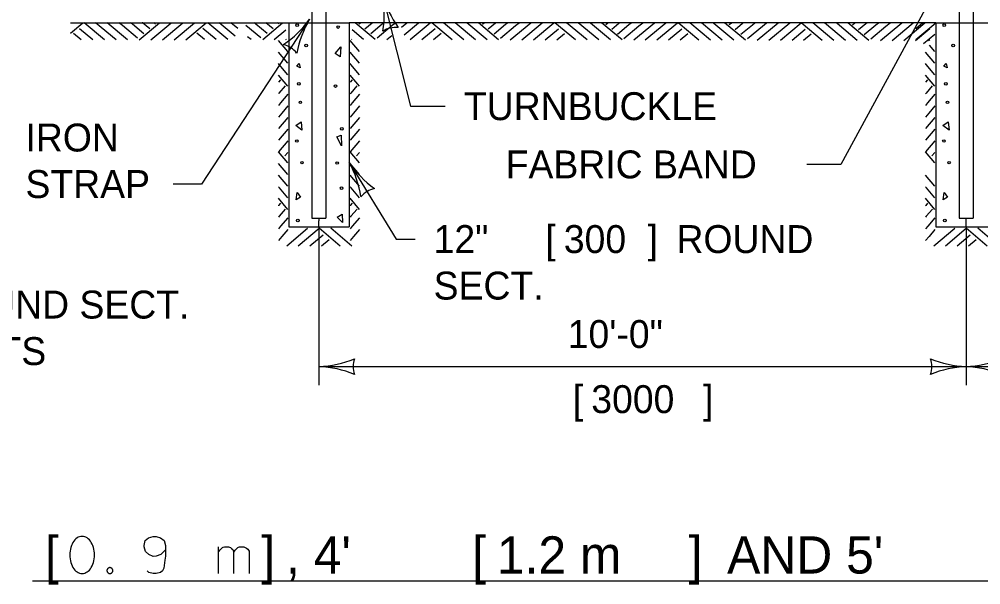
# Model space of a CAD drawing. Extents: x 49973.1 to 50021, y 49987.6 to 50015.4.
# Drawn here: x 49976.495 to 49978.561, y 50007.802 to 50009.018 of the extents above; entities that cross this region are included whole.
import ezdxf

# ---------------------------------------------------------------- set-up
doc = ezdxf.new("R2010")
doc.units = 0
for name, color, linetype in [('Level 1', 7, 'Continuous'), ('Level 2', 7, 'Continuous'), ('Level 3', 7, 'Continuous')]:
    doc.layers.add(name, color=color, linetype=linetype)

msp = doc.modelspace()

# ---------------------------------------------------------------- linework, layer by layer
at = {"layer": 'Level 1'}
for p, q in [((49977.124, 50009.5855), (49977.124, 50008.5907)), ((49977.154, 50009.5855), (49977.154, 50008.5907)), ((49978.5141, 50009.0407), (49978.5141, 50008.5907)), ((49978.5441, 50009.0407), (49978.5441, 50008.5907)), ((49976.6055, 50009.0106), (49977.074, 50009.0106)), ((49976.6055, 50008.9882), (49976.632, 50009.0105)), ((49976.678, 50008.9739), (49976.6343, 50009.0105)), ((49976.703, 50008.9739), (49976.6592, 50009.0105)), ((49976.728, 50008.9739), (49976.6842, 50009.0105)), ((49976.7166, 50009.0044), (49976.7092, 50009.0105)), ((49976.7382, 50009.0073), (49976.7343, 50009.0105)), ((49976.753, 50008.9739), (49976.7965, 50009.0105)), ((49976.7596, 50009.0103), (49976.7593, 50009.0105)), ((49976.7753, 50008.9972), (49976.7596, 50009.0103)), ((49976.778, 50008.9739), (49976.821, 50009.01)), ((49976.788, 50009.0074), (49976.7843, 50009.0105)), ((49976.803, 50008.9739), (49976.8465, 50009.0105)), ((49976.821, 50009.01), (49976.8215, 50009.0105)), ((49976.828, 50008.9739), (49976.8715, 50009.0105)), ((49976.853, 50008.9739), (49976.8965, 50009.0105)), ((49976.9431, 50008.9744), (49976.9, 50009.0105)), ((49976.9431, 50008.9744), (49976.9, 50009.0105)), ((49976.959, 50008.982), (49976.9249, 50009.0105)), ((49976.965, 50008.9979), (49976.9499, 50009.0105)), ((49977.0033, 50009.0078), (49977, 50009.0105)), ((49977.0181, 50008.9744), (49977.061, 50009.0105)), ((49977.0404, 50008.9977), (49977.025, 50009.0105)), ((49977.0531, 50009.0079), (49977.05, 50009.0105)), ((49977.074, 50009.0107), (49977.074, 50008.5716)), ((49977.074, 50009.0107), (49977.204, 50009.0107)), ((49977.0817, 50009.0106), (49977.084, 50009.0106)), ((49977.204, 50009.0107), (49977.204, 50008.5716)), ((49978.4511, 50009.0107), (49977.204, 50009.0107)), ((49977.2599, 50008.9745), (49977.217, 50009.0106)), ((49977.2249, 50009.008), (49977.228, 50009.0106)), ((49977.2376, 50008.9978), (49977.253, 50009.0106)), ((49977.2747, 50009.0079), (49977.278, 50009.0106)), ((49977.2963, 50009.005), (49977.3031, 50009.0106)), ((49977.3164, 50009.0008), (49977.3281, 50009.0106)), ((49977.322, 50008.9846), (49977.3531, 50009.0106)), ((49977.3349, 50008.9745), (49977.378, 50009.0106)), ((49977.3349, 50008.9745), (49977.378, 50009.0106)), ((49977.425, 50008.974), (49977.3815, 50009.0106)), ((49977.45, 50008.974), (49977.4065, 50009.0106)), ((49977.475, 50008.974), (49977.4315, 50009.0106)), ((49977.457, 50009.0101), (49977.4565, 50009.0106)), ((49977.5, 50008.974), (49977.457, 50009.0101)), ((49977.525, 50008.974), (49977.4815, 50009.0106)), ((49977.49, 50009.0075), (49977.4937, 50009.0106)), ((49977.5027, 50008.9973), (49977.5184, 50009.0104)), ((49977.5184, 50009.0104), (49977.5187, 50009.0106)), ((49977.5398, 50009.0074), (49977.5437, 50009.0106)), ((49977.55, 50008.974), (49977.5938, 50009.0106)), ((49977.5614, 50009.0045), (49977.5688, 50009.0106)), ((49977.575, 50008.974), (49977.6188, 50009.0106)), ((49977.6, 50008.974), (49977.6437, 50009.0106)), ((49977.6901, 50008.9735), (49977.646, 50009.0106)), ((49977.7151, 50008.9735), (49977.671, 50009.0106)), ((49977.7401, 50008.9735), (49977.696, 50009.0106)), ((49977.7221, 50009.0096), (49977.721, 50009.0106)), ((49977.7901, 50008.9735), (49977.746, 50009.0106)), ((49977.7551, 50009.007), (49977.7594, 50009.0106)), ((49977.7835, 50009.0099), (49977.7844, 50009.0106)), ((49977.8049, 50009.0069), (49977.8094, 50009.0106)), ((49977.8151, 50008.9735), (49977.8595, 50009.0106)), ((49977.8265, 50009.004), (49977.8345, 50009.0106)), ((49977.8401, 50008.9735), (49977.8845, 50009.0106)), ((49977.8651, 50008.9735), (49977.9094, 50009.0106)), ((49977.9552, 50008.973), (49977.9105, 50009.0106)), ((49977.9802, 50008.973), (49977.9355, 50009.0106)), ((49978.0052, 50008.973), (49977.9605, 50009.0106)), ((49977.9872, 50009.0091), (49977.9855, 50009.0106)), ((49978.0552, 50008.973), (49978.0105, 50009.0106)), ((49978.0202, 50009.0065), (49978.0252, 50009.0107)), ((49978.0486, 50009.0094), (49978.0501, 50009.0106)), ((49978.07, 50009.0064), (49978.0751, 50009.0106)), ((49978.0802, 50008.973), (49978.1252, 50009.0106)), ((49978.0916, 50009.0035), (49978.1002, 50009.0106)), ((49978.1052, 50008.973), (49978.1502, 50009.0106)), ((49978.1302, 50008.973), (49978.175, 50009.0106)), ((49978.2203, 50008.9725), (49978.175, 50009.0106)), ((49978.2453, 50008.9725), (49978.2, 50009.0106)), ((49978.2703, 50008.9725), (49978.225, 50009.0106)), ((49978.2523, 50009.0086), (49978.25, 50009.0106)), ((49978.3203, 50008.9725), (49978.275, 50009.0106)), ((49978.2853, 50009.006), (49978.2903, 50009.0102)), ((49978.2903, 50009.0102), (49978.2908, 50009.0106)), ((49978.3137, 50009.0089), (49978.3158, 50009.0106)), ((49978.3351, 50009.0059), (49978.3408, 50009.0106)), ((49978.3453, 50008.9725), (49978.3908, 50009.0106)), ((49978.3567, 50009.003), (49978.3659, 50009.0106)), ((49978.3703, 50008.9725), (49978.4158, 50009.0106)), ((49978.3953, 50008.9725), (49978.4407, 50009.0106)), ((49978.4212, 50008.9746), (49978.4641, 50009.0106)), ((49978.4641, 50009.0106), (49978.4212, 50009.0106)), ((49978.4212, 50008.9981), (49978.4359, 50009.0105)), ((49978.4641, 50009.0107), (49978.4641, 50008.5716)), ((49978.4641, 50009.0107), (49978.5941, 50009.0107)), ((49978.4718, 50009.0106), (49978.4741, 50009.0106)), ((49976.653, 50008.9739), (49976.6246, 50008.9977)), ((49976.7489, 50008.9773), (49976.7166, 50009.0044)), ((49976.7628, 50008.9867), (49976.7382, 50009.0073)), ((49976.9181, 50008.9744), (49976.8897, 50008.9982)), ((49977.014, 50008.9778), (49976.9817, 50009.0049)), ((49977.0279, 50008.9872), (49977.0033, 50009.0078)), ((49977.0431, 50008.9744), (49977.0677, 50008.995)), ((49977.2349, 50008.9745), (49977.2103, 50008.9951)), ((49977.2501, 50008.9873), (49977.2747, 50009.0079)), ((49977.264, 50008.9779), (49977.2963, 50009.005)), ((49977.3599, 50008.9745), (49977.3883, 50008.9983)), ((49977.5152, 50008.9868), (49977.5398, 50009.0074)), ((49977.5291, 50008.9774), (49977.5614, 50009.0045)), ((49977.625, 50008.974), (49977.6534, 50008.9978)), ((49977.7651, 50008.9735), (49977.7221, 50009.0096)), ((49977.7678, 50008.9968), (49977.7835, 50009.0099)), ((49977.7803, 50008.9863), (49977.8049, 50009.0069)), ((49977.7942, 50008.9769), (49977.8265, 50009.004)), ((49977.8901, 50008.9735), (49977.9185, 50008.9973)), ((49978.0302, 50008.973), (49977.9872, 50009.0091)), ((49978.0329, 50008.9963), (49978.0486, 50009.0094)), ((49978.0454, 50008.9858), (49978.07, 50009.0064)), ((49978.0593, 50008.9764), (49978.0916, 50009.0035)), ((49978.1552, 50008.973), (49978.1836, 50008.9968)), ((49978.2953, 50008.9725), (49978.2523, 50009.0086)), ((49978.298, 50008.9958), (49978.3137, 50009.0089)), ((49978.3105, 50008.9853), (49978.3351, 50009.0059)), ((49978.3244, 50008.9759), (49978.3567, 50009.003)), ((49978.4203, 50008.9725), (49978.4511, 50008.9982)), ((49976.628, 50008.9739), (49976.6117, 50008.9876)), ((49976.8931, 50008.9744), (49976.8768, 50008.9881)), ((49976.9931, 50008.9744), (49976.9857, 50008.9806)), ((49977.0718, 50008.9489), (49977.0519, 50008.9726)), ((49977.0681, 50008.9744), (49977.0694, 50008.9755)), ((49977.2258, 50008.9489), (49977.2059, 50008.9726)), ((49977.2099, 50008.9745), (49977.2086, 50008.9756)), ((49977.2849, 50008.9745), (49977.2953, 50008.9832)), ((49977.3849, 50008.9745), (49977.4012, 50008.9882)), ((49977.65, 50008.974), (49977.6663, 50008.9877)), ((49977.9151, 50008.9735), (49977.9314, 50008.9872)), ((49978.1802, 50008.973), (49978.1965, 50008.9867)), ((49978.4378, 50008.9656), (49978.4624, 50008.9862)), ((49978.4485, 50008.9726), (49978.4511, 50008.9747)), ((49978.4619, 50008.9489), (49978.4504, 50008.9626)), ((49977.0718, 50008.9239), (49977.0519, 50008.9476)), ((49977.2258, 50008.9239), (49977.2059, 50008.9476)), ((49978.4619, 50008.9239), (49978.442, 50008.9476)), ((49977.0534, 50008.9209), (49977.0519, 50008.9226)), ((49977.0718, 50008.8989), (49977.0534, 50008.9209)), ((49977.2074, 50008.9209), (49977.2059, 50008.9226)), ((49977.2258, 50008.8989), (49977.2074, 50008.9209)), ((49978.4435, 50008.9209), (49978.442, 50008.9226)), ((49978.4619, 50008.8989), (49978.4435, 50008.9209)), ((49977.056, 50008.8879), (49977.0518, 50008.8829)), ((49977.0718, 50008.8739), (49977.0519, 50008.8976)), ((49977.21, 50008.8879), (49977.2058, 50008.8829)), ((49977.2258, 50008.8739), (49977.2059, 50008.8976)), ((49978.4461, 50008.8879), (49978.4419, 50008.8829)), ((49978.4619, 50008.8739), (49978.442, 50008.8976)), ((49977.0662, 50008.8752), (49977.0531, 50008.8595)), ((49977.2202, 50008.8752), (49977.2071, 50008.8595)), ((49978.4563, 50008.8752), (49978.4432, 50008.8595)), ((49977.0531, 50008.8595), (49977.0519, 50008.858)), ((49977.0718, 50008.8568), (49977.0561, 50008.8381)), ((49977.2071, 50008.8595), (49977.2059, 50008.858)), ((49977.2258, 50008.8568), (49977.2101, 50008.8381)), ((49978.4432, 50008.8595), (49978.442, 50008.858)), ((49978.4619, 50008.8568), (49978.4462, 50008.8381)), ((49977.0561, 50008.8381), (49977.0519, 50008.833)), ((49977.0718, 50008.8317), (49977.059, 50008.8165)), ((49977.2101, 50008.8381), (49977.2059, 50008.833)), ((49977.2258, 50008.8317), (49977.213, 50008.8165)), ((49978.4462, 50008.8381), (49978.442, 50008.833)), ((49978.4619, 50008.8317), (49978.4491, 50008.8165)), ((49977.059, 50008.8165), (49977.0519, 50008.8079)), ((49977.0718, 50008.8067), (49977.0519, 50008.7829)), ((49977.213, 50008.8165), (49977.2059, 50008.8079)), ((49977.2258, 50008.8067), (49977.2059, 50008.7829)), ((49978.4491, 50008.8165), (49978.442, 50008.8079)), ((49978.4619, 50008.8067), (49978.442, 50008.7829)), ((49977.0718, 50008.7817), (49977.0519, 50008.7579)), ((49977.2258, 50008.7817), (49977.2059, 50008.7579)), ((49978.4619, 50008.7817), (49978.442, 50008.7579)), ((49977.0718, 50008.7568), (49977.0519, 50008.7331)), ((49977.2258, 50008.7568), (49977.2059, 50008.7331)), ((49978.4619, 50008.7568), (49978.442, 50008.7331)), ((49977.0718, 50008.7094), (49977.0519, 50008.7331)), ((49977.0718, 50008.7317), (49977.0657, 50008.7245)), ((49977.2258, 50008.7094), (49977.2059, 50008.7331)), ((49977.2258, 50008.7317), (49977.2197, 50008.7245)), ((49978.4619, 50008.7094), (49978.442, 50008.7331)), ((49978.4619, 50008.7317), (49978.4558, 50008.7245)), ((49977.0718, 50008.6844), (49977.0519, 50008.7081)), ((49977.2258, 50008.6844), (49977.2059, 50008.7081)), ((49977.0718, 50008.6594), (49977.0519, 50008.6831)), ((49977.2258, 50008.6594), (49977.2059, 50008.6831)), ((49978.4619, 50008.6594), (49978.442, 50008.6831)), ((49977.0539, 50008.6558), (49977.0519, 50008.6581)), ((49977.0718, 50008.6344), (49977.0539, 50008.6558)), ((49977.2079, 50008.6558), (49977.2059, 50008.6581)), ((49977.2258, 50008.6344), (49977.2079, 50008.6558)), ((49978.444, 50008.6558), (49978.442, 50008.6581)), ((49978.4619, 50008.6344), (49978.444, 50008.6558)), ((49977.0718, 50008.6094), (49977.0519, 50008.6331)), ((49977.0523, 50008.6178), (49977.0519, 50008.6173)), ((49977.0565, 50008.6228), (49977.0523, 50008.6178)), ((49977.2258, 50008.6094), (49977.2059, 50008.6331)), ((49977.2063, 50008.6178), (49977.2059, 50008.6173)), ((49977.2105, 50008.6228), (49977.2063, 50008.6178)), ((49978.4619, 50008.6094), (49978.442, 50008.6331)), ((49978.4424, 50008.6178), (49978.442, 50008.6173)), ((49978.4466, 50008.6228), (49978.4424, 50008.6178)), ((49977.0667, 50008.6101), (49977.0536, 50008.5944)), ((49977.2207, 50008.6101), (49977.2076, 50008.5944)), ((49978.4568, 50008.6101), (49978.4437, 50008.5944)), ((49977.0536, 50008.5944), (49977.0519, 50008.5923)), ((49977.0718, 50008.5911), (49977.0566, 50008.573)), ((49977.124, 50008.5907), (49977.154, 50008.5907)), ((49977.139, 50008.5907), (49977.139, 50008.5901)), ((49977.2076, 50008.5944), (49977.2059, 50008.5923)), ((49977.2258, 50008.5911), (49977.2106, 50008.573)), ((49978.4437, 50008.5944), (49978.442, 50008.5923)), ((49978.4619, 50008.5911), (49978.4467, 50008.573)), ((49978.5141, 50008.5907), (49978.5441, 50008.5907)), ((49977.0566, 50008.573), (49977.0519, 50008.5673)), ((49977.0718, 50008.566), (49977.0595, 50008.5514)), ((49977.0696, 50008.5311), (49977.1146, 50008.5687)), ((49977.074, 50008.5716), (49977.204, 50008.5716)), ((49977.0946, 50008.5311), (49977.1394, 50008.5687)), ((49977.1847, 50008.5306), (49977.1394, 50008.5687)), ((49977.2097, 50008.5306), (49977.1644, 50008.5687)), ((49977.2106, 50008.573), (49977.2059, 50008.5673)), ((49977.2258, 50008.566), (49977.2135, 50008.5514)), ((49978.4467, 50008.573), (49978.442, 50008.5673)), ((49978.4619, 50008.566), (49978.4496, 50008.5514)), ((49978.4597, 50008.5311), (49978.5047, 50008.5687)), ((49978.4641, 50008.5716), (49978.5941, 50008.5716)), ((49978.4847, 50008.5311), (49978.5295, 50008.5687)), ((49978.5748, 50008.5306), (49978.5295, 50008.5687)), ((49978.5998, 50008.5306), (49978.5545, 50008.5687)), ((49977.0595, 50008.5514), (49977.0519, 50008.5422)), ((49977.1196, 50008.5311), (49977.148, 50008.5549)), ((49977.1446, 50008.5311), (49977.1609, 50008.5448)), ((49977.2135, 50008.5514), (49977.2059, 50008.5422)), ((49978.4496, 50008.5514), (49978.442, 50008.5422)), ((49978.5097, 50008.5311), (49978.5381, 50008.5549)), ((49978.5347, 50008.5311), (49978.551, 50008.5448))]:
    msp.add_line(p, q, dxfattribs=at)
for points in [[(49977.1738, 50008.9444), (49977.1862, 50008.9588), (49977.1848, 50008.9376)], [(49977.0915, 50008.917), (49977.0963, 50008.9232), (49977.0983, 50008.9136)], [(49978.4816, 50008.917), (49978.4864, 50008.9232), (49978.4884, 50008.9136)], [(49977.0894, 50008.7894), (49977.1004, 50008.7976), (49977.1025, 50008.7797)], [(49978.4795, 50008.7894), (49978.4905, 50008.7976), (49978.4926, 50008.7797)], [(49977.1772, 50008.7653), (49977.1868, 50008.7688), (49977.1875, 50008.7461)], [(49977.0901, 50008.6302), (49977.0922, 50008.6459), (49977.099, 50008.6357)], [(49978.4802, 50008.6302), (49978.4823, 50008.6459), (49978.4891, 50008.6357)], [(49977.1779, 50008.5924), (49977.1889, 50008.5993), (49977.1896, 50008.5808)]]:
    msp.add_lwpolyline(points, close=True, dxfattribs=at)
for centre in [(49977.0922, 50009.0054), (49977.18, 50009.0013), (49978.4823, 50009.0054), (49977.1114, 50008.9615), (49978.5015, 50008.9615), (49977.0956, 50008.8792), (49977.1745, 50008.8744), (49978.4857, 50008.8792), (49977.099, 50008.8394), (49978.4891, 50008.8394), (49977.1882, 50008.7824), (49977.0915, 50008.7563), (49978.4816, 50008.7563), (49977.1025, 50008.7097), (49977.178, 50008.709), (49978.4926, 50008.7097), (49977.1876, 50008.6548), (49977.0936, 50008.5855), (49978.4837, 50008.5855)]:
    msp.add_circle(centre, 0.00279, dxfattribs=at)
at = {"layer": 'Level 2'}
for points in [[(49976.6302, 50007.8265), (49976.6329, 50007.8267), (49976.6357, 50007.8274), (49976.6384, 50007.8284), (49976.6409, 50007.8299), (49976.6434, 50007.8318), (49976.6457, 50007.8341), (49976.6479, 50007.8368), (49976.6498, 50007.8397), (49976.6516, 50007.843), (49976.6531, 50007.8465), (49976.6544, 50007.8502), (49976.6554, 50007.8541), (49976.6561, 50007.8582), (49976.6565, 50007.8623), (49976.6566, 50007.8665), (49976.6565, 50007.8707), (49976.6561, 50007.8748), (49976.6554, 50007.8788), (49976.6544, 50007.8828), (49976.6531, 50007.8865), (49976.6516, 50007.89), (49976.6498, 50007.8932), (49976.6479, 50007.8962), (49976.6457, 50007.8988), (49976.6434, 50007.9011), (49976.6409, 50007.903), (49976.6384, 50007.9045), (49976.6357, 50007.9056), (49976.6329, 50007.9063), (49976.6302, 50007.9065), (49976.6274, 50007.9063), (49976.6247, 50007.9056), (49976.622, 50007.9045), (49976.6194, 50007.903), (49976.617, 50007.9011), (49976.6146, 50007.8988), (49976.6125, 50007.8962), (49976.6105, 50007.8932), (49976.6088, 50007.89), (49976.6073, 50007.8865), (49976.606, 50007.8827), (49976.605, 50007.8788), (49976.6043, 50007.8748), (49976.6039, 50007.8707), (49976.6037, 50007.8665), (49976.6039, 50007.8623), (49976.6043, 50007.8582), (49976.605, 50007.8541), (49976.606, 50007.8502), (49976.6073, 50007.8465), (49976.6088, 50007.843), (49976.6105, 50007.8397), (49976.6125, 50007.8368), (49976.6146, 50007.8341), (49976.617, 50007.8318), (49976.6194, 50007.8299), (49976.622, 50007.8284), (49976.6247, 50007.8274), (49976.6274, 50007.8267), (49976.6302, 50007.8265)], [(49976.8094, 50007.8775), (49976.7993, 50007.8674), (49976.7892, 50007.8637), (49976.7829, 50007.863), (49976.7735, 50007.8674), (49976.7666, 50007.8737), (49976.7634, 50007.8838), (49976.7634, 50007.887), (49976.7659, 50007.8977), (49976.7729, 50007.9033), (49976.7829, 50007.9065), (49976.7892, 50007.9065), (49976.7987, 50007.9033), (49976.8062, 50007.8977), (49976.8094, 50007.887), (49976.8094, 50007.8637), (49976.8081, 50007.8555), (49976.8056, 50007.8378), (49976.8025, 50007.8322), (49976.7987, 50007.829), (49976.7892, 50007.8265), (49976.7829, 50007.8265), (49976.7735, 50007.829), (49976.7697, 50007.8322)], [(49976.9234, 50007.8265), (49976.9234, 50007.8838)], [(49976.9234, 50007.8731), (49976.9247, 50007.8744), (49976.9259, 50007.8769), (49976.9316, 50007.8825), (49976.9335, 50007.8832), (49976.936, 50007.8838), (49976.9448, 50007.8838), (49976.9486, 50007.8825), (49976.9511, 50007.8807), (49976.9537, 50007.8781), (49976.9555, 50007.8737), (49976.9562, 50007.8725), (49976.9574, 50007.8744), (49976.9587, 50007.8769), (49976.9644, 50007.8825), (49976.9662, 50007.8832), (49976.9681, 50007.8838), (49976.9776, 50007.8838), (49976.9801, 50007.8825), (49976.9833, 50007.8813), (49976.9864, 50007.8788), (49976.9877, 50007.8769), (49976.9889, 50007.8744), (49976.9889, 50007.8265)], [(49976.9562, 50007.8265), (49976.9562, 50007.8725)], [(49976.6962, 50007.8329), (49976.6961, 50007.8336), (49976.696, 50007.8342), (49976.6959, 50007.8349), (49976.6956, 50007.8355), (49976.6953, 50007.8361), (49976.695, 50007.8366), (49976.6945, 50007.8371), (49976.6941, 50007.8376), (49976.6936, 50007.838), (49976.693, 50007.8384), (49976.6924, 50007.8387), (49976.6918, 50007.8389), (49976.6912, 50007.8391), (49976.6905, 50007.8392), (49976.6899, 50007.8392), (49976.6892, 50007.8392), (49976.6886, 50007.8391), (49976.6879, 50007.8389), (49976.6873, 50007.8387), (49976.6867, 50007.8384), (49976.6862, 50007.838), (49976.6857, 50007.8376), (49976.6852, 50007.8371), (49976.6848, 50007.8366), (49976.6844, 50007.8361), (49976.6841, 50007.8355), (49976.6839, 50007.8349), (49976.6837, 50007.8342), (49976.6836, 50007.8336), (49976.6836, 50007.8329), (49976.6836, 50007.8323), (49976.6837, 50007.8316), (49976.6839, 50007.831), (49976.6841, 50007.8304), (49976.6844, 50007.8298), (49976.6848, 50007.8292), (49976.6852, 50007.8287), (49976.6857, 50007.8283), (49976.6862, 50007.8278), (49976.6867, 50007.8275), (49976.6873, 50007.8272), (49976.6879, 50007.8269), (49976.6886, 50007.8268), (49976.6892, 50007.8267), (49976.6899, 50007.8266), (49976.6905, 50007.8267), (49976.6912, 50007.8268), (49976.6918, 50007.8269), (49976.6924, 50007.8272), (49976.693, 50007.8275), (49976.6936, 50007.8278), (49976.6941, 50007.8283), (49976.6945, 50007.8287), (49976.695, 50007.8292), (49976.6953, 50007.8298), (49976.6956, 50007.8304), (49976.6959, 50007.831), (49976.696, 50007.8316), (49976.6961, 50007.8323), (49976.6962, 50007.8329)], [(49976.5238, 50007.8105), (49979.1061, 50007.8105)]]:
    msp.add_lwpolyline(points, dxfattribs=at)
at = {"layer": 'Level 3'}
for p, q in [((49978.5268, 50009.198), (49978.26, 50008.706)), ((49977.2754, 50009.0706), (49977.3357, 50008.8312)), ((49977.1188, 50009.0181), (49976.8863, 50008.6638)), ((49977.3357, 50008.8312), (49977.4104, 50008.8312)), ((49978.26, 50008.706), (49978.1874, 50008.706)), ((49976.8863, 50008.6638), (49976.8259, 50008.6638)), ((49977.139, 50008.5901), (49977.139, 50008.5848)), ((49977.139, 50008.5716), (49977.139, 50008.5848)), ((49978.5291, 50008.5907), (49978.5291, 50008.5901)), ((49978.5291, 50008.5716), (49978.5291, 50008.5901)), ((49977.139, 50008.5716), (49977.139, 50008.2314)), ((49978.5291, 50008.5716), (49978.5291, 50008.2314)), ((49977.139, 50008.2714), (49978.5291, 50008.2714)), ((49978.5291, 50008.2714), (49979.9188, 50008.2714))]:
    msp.add_line(p, q, dxfattribs=at)
msp.add_lwpolyline([(49977.204, 50008.7104), (49977.3046, 50008.5455), (49977.3453, 50008.5455)], dxfattribs=at)
for centre, radius, start, end in [((49977.0571, 50009.0285), 0.2223, 350.7315, 10.915), ((49977.4993, 50009.1352), 0.233, 196.1028, 215.3526), ((49976.9381, 50009.1477), 0.2223, 304.1771, 324.3606), ((49977.3197, 50008.9), 0.233, 149.5484, 168.7982), ((49977.3048, 50008.9458), 0.0548, 85.4143, 121.1367), ((49977.0484, 50008.9109), 0.0548, 38.8599, 74.5822), ((49977.0096, 50008.6025), 0.2223, 8.8475, 29.031), ((49977.3967, 50008.8414), 0.233, 214.2188, 233.4687), ((49977.2708, 50008.6009), 0.0548, 103.5303, 139.2527), ((49977.1275, 50008.5041), 0.233, 272.8273, 292.0772), ((49977.2672, 50008.2714), 0.0548, 162.1388, 197.8612), ((49978.5383, 50008.4936), 0.2223, 247.456, 267.6395), ((49978.4009, 50008.2714), 0.0548, 342.1388, 17.8612), ((49978.5176, 50008.5041), 0.233, 272.8273, 292.0772), ((49977.1298, 50008.0493), 0.2223, 67.456, 87.6395), ((49978.5406, 50008.0387), 0.233, 92.8273, 112.0772), ((49978.5199, 50008.0493), 0.2223, 67.456, 87.6395)]:
    msp.add_arc(centre, radius, start, end, dxfattribs=at)

# ---------------------------------------------------------------- texts
at = {"layer": 'Level 2'}
for s, height, p in [('TURNBUCKLE', 0.06, (49977.4504, 50008.8012)), ('IRON', 0.06, (49976.5085, 50008.7338)), ('FABRIC BAND', 0.06, (49977.5401, 50008.676)), ('STRAP', 0.06, (49976.5085, 50008.6338)), ('12" ', 0.06, (49977.3853, 50008.5155)), ('[', 0.06, (49977.6253, 50008.5155)), ('300', 0.06, (49977.665, 50008.5155)), (']', 0.06, (49977.845, 50008.5155)), (' ROUND', 0.06, (49977.8847, 50008.5155)), ('SECT.', 0.06, (49977.3853, 50008.4155)), (' ROUND SECT.', 0.06, (49976.2857, 50008.3747)), ('10\'-0"', 0.06, (49977.6734, 50008.3114)), ('(TYP. WHEN POSTS', 0.06, (49975.7863, 50008.2747)), ('[', 0.06, (49977.6843, 50008.1714)), ('3000', 0.06, (49977.724, 50008.1714)), (']', 0.06, (49977.964, 50008.1714)), ('[', 0.08, (49976.5505, 50007.8265)), (']', 0.08, (49977.0154, 50007.8265)), (", 4' ", 0.08, (49977.0683, 50007.8265)), ('[', 0.08, (49977.4683, 50007.8265)), ('1.2 m', 0.08, (49977.5212, 50007.8265)), (']', 0.08, (49977.9331, 50007.8265)), (" AND 5' ", 0.08, (49977.9861, 50007.8265))]:
    msp.add_text(s, height=height, dxfattribs=at).set_placement(p)

doc.saveas('drawing.dxf')
